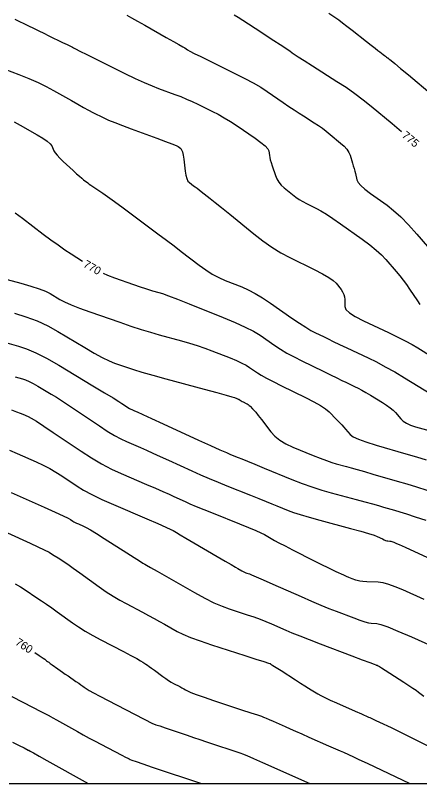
# Model space of a CAD drawing. Extents: x 2082232 to 2083549, y 592624 to 593832.
# Drawn here: x 2083230.3 to 2083265.7, y 592623.8 to 592691 of the extents above; entities that cross this region are included whole.
import ezdxf

# ---------------------------------------------------------------- set-up
doc = ezdxf.new("R2010")
doc.units = 0
for name, color, linetype in [('DT_X_Contour_Major', 7, 'Continuous'), ('DT_X_Contour_Minor', 7, 'Continuous'), ('DT_X_TIN_Hull', 7, 'Continuous')]:
    doc.layers.add(name, color=color, linetype=linetype)

msp = doc.modelspace()

# ---------------------------------------------------------------- linework, layer by layer
at = {"layer": 'DT_X_Contour_Major'}
for points in [[(2083249.439, 592691.047), (2083249.779, 592690.837), (2083250.198, 592690.572), (2083250.695, 592690.252), (2083251.27, 592689.878), (2083252.91, 592688.809), (2083253.457, 592688.45), (2083253.871, 592688.177), (2083254.15, 592687.989), (2083254.296, 592687.887), (2083254.504, 592687.727), (2083254.673, 592687.611), (2083255.025, 592687.382), (2083255.558, 592687.04), (2083256.273, 592686.585), (2083258.423, 592685.222), (2083259.214, 592684.703), (2083259.975, 592684.168), (2083260.707, 592683.618), (2083261.408, 592683.053), (2083263.239, 592681.525), (2083263.855, 592681.01), (2083264.065, 592680.834)], [(2083230.275, 592673.732), (2083230.914, 592673.249), (2083232.735, 592671.867), (2083233.4, 592671.37), (2083234.029, 592670.914), (2083234.624, 592670.5), (2083235.182, 592670.128), (2083236.168, 592669.489)], [(2083237.988, 592668.447), (2083238.346, 592668.285), (2083238.963, 592668.049), (2083240.636, 592667.461), (2083241.21, 592667.262), (2083241.678, 592667.104), (2083242.04, 592666.987), (2083242.295, 592666.912), (2083242.833, 592666.767), (2083243.15, 592666.663), (2083243.697, 592666.462), (2083244.475, 592666.162), (2083245.484, 592665.765), (2083248.481, 592664.574), (2083249.524, 592664.142), (2083250.407, 592663.738), (2083251.13, 592663.362), (2083251.692, 592663.014), (2083252.976, 592662.125), (2083253.485, 592661.79), (2083254.048, 592661.454), (2083254.666, 592661.116), (2083255.339, 592660.775), (2083257.205, 592659.866), (2083257.854, 592659.55), (2083258.401, 592659.285), (2083258.846, 592659.071), (2083259.188, 592658.908), (2083259.966, 592658.541), (2083260.271, 592658.391), (2083260.602, 592658.214), (2083260.959, 592658.012), (2083261.342, 592657.784), (2083262.397, 592657.141), (2083262.766, 592656.904), (2083263.078, 592656.677), (2083263.335, 592656.458), (2083263.536, 592656.249), (2083263.997, 592655.702), (2083264.208, 592655.506), (2083264.495, 592655.326), (2083264.856, 592655.163), (2083265.294, 592655.016), (2083266.56, 592654.647)], [(2083229.945, 592656.48), (2083230.39, 592656.332), (2083230.726, 592656.213), (2083230.954, 592656.121), (2083231.414, 592655.916), (2083231.68, 592655.771), (2083232.133, 592655.49), (2083232.772, 592655.074), (2083233.598, 592654.522), (2083236.049, 592652.868), (2083236.957, 592652.281), (2083237.844, 592651.76), (2083238.709, 592651.304), (2083239.553, 592650.915), (2083241.774, 592649.963), (2083242.549, 592649.63), (2083243.205, 592649.344), (2083243.745, 592649.106), (2083244.167, 592648.916), (2083245.135, 592648.471), (2083245.561, 592648.282), (2083246.113, 592648.048), (2083246.791, 592647.77), (2083247.594, 592647.446), (2083249.905, 592646.525), (2083250.691, 592646.207), (2083251.315, 592645.942), (2083251.777, 592645.732), (2083252.078, 592645.577), (2083252.665, 592645.233), (2083252.947, 592645.076), (2083253.351, 592644.859), (2083253.878, 592644.585), (2083254.528, 592644.252), (2083256.424, 592643.286), (2083257.077, 592642.956), (2083257.613, 592642.689), (2083258.033, 592642.485), (2083258.337, 592642.345), (2083258.99, 592642.056), (2083259.22, 592641.955), (2083259.419, 592641.87), (2083259.587, 592641.801), (2083259.725, 592641.747), (2083260.05, 592641.624), (2083260.202, 592641.581), (2083260.417, 592641.544), (2083260.693, 592641.514), (2083261.03, 592641.491), (2083262.012, 592641.436), (2083262.422, 592641.38), (2083262.916, 592641.25), (2083263.494, 592641.048), (2083264.156, 592640.774), (2083266.031, 592639.945)], [(2083231.985, 592635.268), (2083232.39, 592635.001), (2083232.715, 592634.783), (2083232.864, 592634.678), (2083233.027, 592634.548), (2083233.103, 592634.489), (2083233.211, 592634.409), (2083233.349, 592634.308), (2083233.518, 592634.186), (2083234.009, 592633.833), (2083234.203, 592633.695), (2083234.416, 592633.546), (2083234.648, 592633.385), (2083234.9, 592633.214), (2083235.595, 592632.743), (2083235.836, 592632.579), (2083236.035, 592632.442), (2083236.194, 592632.331), (2083236.312, 592632.247), (2083236.572, 592632.057), (2083236.759, 592631.942), (2083237.127, 592631.739), (2083237.674, 592631.448), (2083238.402, 592631.07), (2083242.3, 592629.055), (2083242.381, 592629.025), (2083242.59, 592628.953), (2083242.926, 592628.839), (2083243.389, 592628.682), (2083244.796, 592628.209), (2083245.33, 592628.029), (2083245.879, 592627.845), (2083246.442, 592627.657), (2083247.019, 592627.465), (2083250.011, 592626.47), (2083250.172, 592626.404), (2083250.54, 592626.244), (2083251.116, 592625.99), (2083251.899, 592625.642), (2083256.04, 592623.798)]]:
    msp.add_lwpolyline(points, dxfattribs=at)
at = {"layer": 'DT_X_Contour_Minor'}
for points in [[(2083230.243, 592690.668), (2083231.443, 592690.085), (2083231.892, 592689.866), (2083232.341, 592689.647), (2083232.789, 592689.429), (2083233.236, 592689.21), (2083234.428, 592688.627), (2083234.822, 592688.435), (2083235.109, 592688.293), (2083235.291, 592688.203), (2083235.367, 592688.165), (2083235.428, 592688.131), (2083235.566, 592688.061), (2083235.934, 592687.877), (2083236.533, 592687.58), (2083237.363, 592687.168), (2083239.883, 592685.92), (2083240.776, 592685.486), (2083241.565, 592685.121), (2083242.249, 592684.825), (2083242.829, 592684.598), (2083244.237, 592684.086), (2083244.76, 592683.888), (2083245.271, 592683.679), (2083245.771, 592683.459), (2083246.26, 592683.228), (2083247.549, 592682.597), (2083248.045, 592682.34), (2083248.567, 592682.042), (2083249.116, 592681.702), (2083249.69, 592681.32), (2083251.255, 592680.248), (2083251.771, 592679.878), (2083252.145, 592679.57), (2083252.376, 592679.326), (2083252.465, 592679.144), (2083252.513, 592678.744), (2083252.541, 592678.573), (2083252.592, 592678.363), (2083252.664, 592678.113), (2083252.759, 592677.822), (2083253.04, 592676.994), (2083253.167, 592676.694), (2083253.336, 592676.415), (2083253.548, 592676.158), (2083253.802, 592675.921), (2083254.537, 592675.319), (2083254.82, 592675.101), (2083255.117, 592674.899), (2083255.429, 592674.712), (2083255.755, 592674.54), (2083256.642, 592674.104), (2083257.023, 592673.897), (2083257.497, 592673.605), (2083258.066, 592673.228), (2083258.729, 592672.766), (2083260.624, 592671.418), (2083261.287, 592670.928), (2083261.856, 592670.467), (2083262.331, 592670.036), (2083262.711, 592669.634), (2083263.599, 592668.603), (2083263.922, 592668.217), (2083264.226, 592667.831), (2083264.51, 592667.446), (2083264.774, 592667.061), (2083265.452, 592666.036), (2083265.675, 592665.692)], [(2083240.048, 592691), (2083240.443, 592690.782), (2083240.964, 592690.493), (2083241.609, 592690.131), (2083243.497, 592689.071), (2083244.129, 592688.715), (2083244.607, 592688.442), (2083244.933, 592688.254), (2083245.106, 592688.148), (2083245.363, 592687.979), (2083245.555, 592687.871), (2083245.936, 592687.674), (2083246.508, 592687.388), (2083247.269, 592687.013), (2083249.554, 592685.895), (2083250.369, 592685.484), (2083251.101, 592685.087), (2083251.75, 592684.705), (2083252.316, 592684.338), (2083253.716, 592683.38), (2083254.22, 592683.037), (2083254.682, 592682.727), (2083255.103, 592682.45), (2083255.483, 592682.207), (2083256.439, 592681.6), (2083256.795, 592681.366), (2083257.146, 592681.118), (2083257.491, 592680.857), (2083257.832, 592680.581), (2083258.732, 592679.829), (2083259.038, 592679.551), (2083259.278, 592679.279), (2083259.454, 592679.015), (2083259.566, 592678.758), (2083259.776, 592678.08), (2083259.851, 592677.832), (2083259.919, 592677.596), (2083259.979, 592677.371), (2083260.032, 592677.159), (2083260.162, 592676.607), (2083260.273, 592676.377), (2083260.508, 592676.103), (2083260.866, 592675.783), (2083261.349, 592675.419), (2083262.8, 592674.387), (2083263.371, 592673.938), (2083263.996, 592673.365), (2083264.676, 592672.668), (2083265.409, 592671.847), (2083267.437, 592669.492)], [(2083257.711, 592691.197), (2083258.331, 592690.778), (2083258.594, 592690.593), (2083258.916, 592690.355), (2083259.298, 592690.062), (2083259.74, 592689.715), (2083260.998, 592688.717), (2083261.425, 592688.379), (2083261.762, 592688.113), (2083262.009, 592687.918), (2083262.167, 592687.796), (2083262.467, 592687.566), (2083262.57, 592687.488), (2083262.653, 592687.426), (2083262.716, 592687.381), (2083262.759, 592687.351), (2083262.848, 592687.295), (2083262.88, 592687.274), (2083262.912, 592687.252), (2083262.942, 592687.229), (2083262.971, 592687.206), (2083263.046, 592687.143), (2083263.169, 592687.04), (2083263.48, 592686.78), (2083263.979, 592686.362), (2083264.667, 592685.786), (2083266.753, 592684.041)], [(2083228.108, 592686.743), (2083230.589, 592685.81), (2083231.477, 592685.462), (2083232.279, 592685.117), (2083232.996, 592684.775), (2083233.627, 592684.436), (2083235.196, 592683.535), (2083235.755, 592683.217), (2083236.257, 592682.94), (2083236.701, 592682.703), (2083237.086, 592682.506), (2083238.038, 592682.034), (2083238.455, 592681.841), (2083238.994, 592681.616), (2083239.653, 592681.358), (2083240.432, 592681.068), (2083242.673, 592680.252), (2083243.419, 592679.976), (2083243.977, 592679.761), (2083244.346, 592679.607), (2083244.526, 592679.513), (2083244.757, 592679.342), (2083244.838, 592679.237), (2083244.91, 592679.048), (2083244.971, 592678.777), (2083245.023, 592678.422), (2083245.149, 592677.365), (2083245.207, 592677.005), (2083245.288, 592676.719), (2083245.392, 592676.507), (2083245.518, 592676.368), (2083245.884, 592676.097), (2083246.029, 592675.989), (2083246.188, 592675.869), (2083246.363, 592675.737), (2083246.552, 592675.592), (2083247.077, 592675.19), (2083247.347, 592674.978), (2083247.766, 592674.641), (2083248.332, 592674.181), (2083249.047, 592673.598), (2083251.149, 592671.876), (2083251.939, 592671.263), (2083252.729, 592670.713), (2083253.522, 592670.226), (2083254.315, 592669.804), (2083256.433, 592668.762), (2083257.149, 592668.394), (2083257.706, 592668.073), (2083258.105, 592667.797), (2083258.345, 592667.568), (2083258.776, 592667.018), (2083258.917, 592666.808), (2083259.018, 592666.592), (2083259.08, 592666.369), (2083259.1, 592666.139), (2083259.103, 592665.518), (2083259.206, 592665.266), (2083259.513, 592664.976), (2083260.024, 592664.648), (2083260.74, 592664.281), (2083262.921, 592663.253), (2083263.696, 592662.88), (2083264.384, 592662.531), (2083264.986, 592662.207), (2083265.501, 592661.907), (2083266.759, 592661.141)], [(2083230.189, 592681.692), (2083230.723, 592681.395), (2083232.21, 592680.541), (2083232.708, 592680.241), (2083233.084, 592679.981), (2083233.34, 592679.761), (2083233.476, 592679.58), (2083233.675, 592679.153), (2083233.782, 592678.975), (2083233.951, 592678.761), (2083234.182, 592678.512), (2083234.477, 592678.228), (2083235.345, 592677.423), (2083235.647, 592677.146), (2083235.901, 592676.92), (2083236.107, 592676.743), (2083236.265, 592676.616), (2083236.623, 592676.344), (2083236.762, 592676.241), (2083236.91, 592676.136), (2083237.067, 592676.028), (2083237.233, 592675.918), (2083237.689, 592675.623), (2083237.943, 592675.448), (2083238.365, 592675.145), (2083238.954, 592674.715), (2083239.71, 592674.156), (2083241.95, 592672.496), (2083242.758, 592671.895), (2083243.503, 592671.337), (2083244.185, 592670.823), (2083244.804, 592670.352), (2083246.368, 592669.153), (2083246.95, 592668.733), (2083247.522, 592668.37), (2083248.084, 592668.066), (2083248.636, 592667.819), (2083250.094, 592667.24), (2083250.661, 592666.988), (2083251.268, 592666.669), (2083251.915, 592666.282), (2083252.601, 592665.827), (2083254.485, 592664.522), (2083255.14, 592664.076), (2083255.694, 592663.716), (2083256.145, 592663.441), (2083256.495, 592663.253), (2083257.292, 592662.864), (2083257.641, 592662.695), (2083258.09, 592662.481), (2083258.639, 592662.22), (2083259.289, 592661.913), (2083261.154, 592661.034), (2083261.878, 592660.677), (2083262.65, 592660.267), (2083263.47, 592659.804), (2083264.338, 592659.288), (2083266.717, 592657.839)], [(2083228.246, 592668.252), (2083230.781, 592667.569), (2083231.653, 592667.321), (2083232.368, 592667.088), (2083232.927, 592666.871), (2083233.328, 592666.67), (2083234.19, 592666.153), (2083234.597, 592665.941), (2083235.169, 592665.69), (2083235.907, 592665.4), (2083236.812, 592665.073), (2083239.446, 592664.149), (2083240.401, 592663.821), (2083241.291, 592663.53), (2083242.116, 592663.278), (2083242.877, 592663.062), (2083244.817, 592662.538), (2083245.529, 592662.336), (2083246.209, 592662.124), (2083246.856, 592661.901), (2083247.472, 592661.668), (2083249.07, 592661.033), (2083249.626, 592660.803), (2083250.097, 592660.587), (2083250.482, 592660.387), (2083250.782, 592660.201), (2083251.467, 592659.727), (2083251.79, 592659.523), (2083252.247, 592659.268), (2083252.837, 592658.96), (2083253.561, 592658.601), (2083255.668, 592657.574), (2083256.39, 592657.206), (2083256.975, 592656.873), (2083257.425, 592656.574), (2083257.738, 592656.31), (2083258.392, 592655.651), (2083258.625, 592655.413), (2083258.834, 592655.193), (2083259.02, 592654.99), (2083259.181, 592654.804), (2083259.579, 592654.333), (2083259.832, 592654.143), (2083260.293, 592653.925), (2083260.961, 592653.681), (2083261.837, 592653.409), (2083264.449, 592652.649), (2083265.386, 592652.373), (2083266.237, 592652.118)], [(2083230.225, 592664.945), (2083231.224, 592664.639), (2083232.19, 592664.27), (2083233.122, 592663.837), (2083234.02, 592663.342), (2083236.368, 592661.935), (2083237.192, 592661.455), (2083237.901, 592661.069), (2083238.496, 592660.779), (2083238.976, 592660.583), (2083240.105, 592660.187), (2083240.632, 592660.015), (2083241.366, 592659.795), (2083242.309, 592659.527), (2083243.459, 592659.212), (2083246.802, 592658.309), (2083247.908, 592658.009), (2083248.72, 592657.786), (2083249.237, 592657.64), (2083249.459, 592657.572), (2083249.659, 592657.493), (2083249.728, 592657.464), (2083249.787, 592657.437), (2083249.835, 592657.412), (2083249.872, 592657.389), (2083249.958, 592657.33), (2083249.998, 592657.304), (2083250.055, 592657.272), (2083250.129, 592657.234), (2083250.219, 592657.189), (2083250.482, 592657.061), (2083250.579, 592657.009), (2083250.67, 592656.949), (2083250.756, 592656.881), (2083250.837, 592656.806), (2083251.048, 592656.594), (2083251.155, 592656.474), (2083251.319, 592656.275), (2083251.541, 592655.994), (2083251.82, 592655.634), (2083252.639, 592654.565), (2083252.99, 592654.181), (2083253.43, 592653.829), (2083253.957, 592653.509), (2083254.574, 592653.222), (2083256.335, 592652.5), (2083256.956, 592652.251), (2083257.498, 592652.047), (2083257.962, 592651.888), (2083258.347, 592651.773), (2083259.268, 592651.527), (2083259.67, 592651.417), (2083260.187, 592651.272), (2083260.818, 592651.091), (2083261.563, 592650.876), (2083263.701, 592650.253), (2083264.524, 592650.01), (2083265.388, 592649.747), (2083266.293, 592649.465)], [(2083228.901, 592662.527), (2083230.577, 592662.075), (2083231.268, 592661.843), (2083232.083, 592661.484), (2083233.021, 592661), (2083234.084, 592660.389), (2083237.083, 592658.593), (2083238.086, 592657.991), (2083238.843, 592657.533), (2083239.355, 592657.22), (2083239.622, 592657.05), (2083240.008, 592656.79), (2083240.146, 592656.7), (2083240.271, 592656.624), (2083240.383, 592656.563), (2083240.482, 592656.516), (2083240.729, 592656.41), (2083240.955, 592656.309), (2083241.447, 592656.085), (2083242.204, 592655.738), (2083243.228, 592655.269), (2083246.311, 592653.853), (2083247.354, 592653.376), (2083248.169, 592653.007), (2083248.756, 592652.747), (2083249.116, 592652.594), (2083249.772, 592652.333), (2083250.1, 592652.201), (2083250.592, 592652.001), (2083251.248, 592651.733), (2083252.068, 592651.397), (2083254.473, 592650.41), (2083255.365, 592650.059), (2083256.237, 592649.746), (2083257.088, 592649.47), (2083257.919, 592649.232), (2083260.107, 592648.647), (2083260.871, 592648.442), (2083261.522, 592648.264), (2083262.06, 592648.115), (2083262.485, 592647.994), (2083263.467, 592647.708), (2083263.913, 592647.574), (2083264.516, 592647.387), (2083265.275, 592647.147), (2083266.191, 592646.854)], [(2083230.289, 592659.378), (2083230.93, 592659.206), (2083231.194, 592659.117), (2083231.506, 592658.98), (2083231.865, 592658.794), (2083232.271, 592658.561), (2083233.419, 592657.873), (2083233.886, 592657.587), (2083234.425, 592657.243), (2083235.038, 592656.842), (2083235.723, 592656.384), (2083237.648, 592655.086), (2083238.338, 592654.635), (2083238.962, 592654.256), (2083239.522, 592653.95), (2083240.017, 592653.715), (2083241.252, 592653.186), (2083241.752, 592652.969), (2083242.326, 592652.714), (2083242.974, 592652.422), (2083243.697, 592652.092), (2083245.723, 592651.162), (2083246.485, 592650.818), (2083247.251, 592650.484), (2083248.021, 592650.159), (2083248.796, 592649.845), (2083250.867, 592649.019), (2083251.593, 592648.729), (2083252.217, 592648.478), (2083252.741, 592648.267), (2083253.164, 592648.095), (2083254.155, 592647.688), (2083254.607, 592647.521), (2083255.217, 592647.325), (2083255.986, 592647.099), (2083256.913, 592646.845), (2083259.598, 592646.127), (2083260.5, 592645.881), (2083261.192, 592645.681), (2083261.674, 592645.528), (2083261.946, 592645.421), (2083262.391, 592645.197), (2083262.546, 592645.123), (2083262.677, 592645.069), (2083262.784, 592645.035), (2083262.868, 592645.021), (2083263.057, 592645.01), (2083263.131, 592645.002), (2083263.21, 592644.984), (2083263.295, 592644.957), (2083263.384, 592644.921), (2083263.631, 592644.812), (2083263.866, 592644.706), (2083264.388, 592644.473), (2083265.195, 592644.111), (2083266.289, 592643.62)], [(2083229.776, 592652.969), (2083230.442, 592652.687), (2083232.113, 592651.941), (2083232.724, 592651.654), (2083233.302, 592651.353), (2083233.848, 592651.039), (2083234.361, 592650.71), (2083235.687, 592649.816), (2083236.259, 592649.464), (2083236.98, 592649.078), (2083237.85, 592648.66), (2083238.869, 592648.208), (2083241.786, 592646.958), (2083242.75, 592646.544), (2083243.455, 592646.237), (2083243.901, 592646.039), (2083244.088, 592645.948), (2083244.241, 592645.85), (2083244.388, 592645.762), (2083244.713, 592645.57), (2083245.216, 592645.274), (2083245.897, 592644.874), (2083247.951, 592643.671), (2083248.642, 592643.266), (2083249.173, 592642.956), (2083249.544, 592642.74), (2083249.756, 592642.618), (2083250.107, 592642.418), (2083250.233, 592642.349), (2083250.347, 592642.292), (2083250.449, 592642.247), (2083250.539, 592642.214), (2083250.763, 592642.142), (2083250.954, 592642.066), (2083251.358, 592641.894), (2083251.975, 592641.625), (2083252.805, 592641.259), (2083255.304, 592640.154), (2083256.196, 592639.764), (2083257, 592639.422), (2083257.714, 592639.129), (2083258.34, 592638.885), (2083259.889, 592638.298), (2083260.421, 592638.104), (2083260.854, 592637.963), (2083261.189, 592637.874), (2083261.425, 592637.837), (2083261.924, 592637.81), (2083262.252, 592637.728), (2083262.862, 592637.504), (2083263.753, 592637.137), (2083264.927, 592636.627), (2083268.432, 592635.078)], [(2083229.931, 592649.253), (2083232.813, 592647.966), (2083233.768, 592647.537), (2083234.471, 592647.216), (2083234.924, 592647.004), (2083235.125, 592646.899), (2083235.326, 592646.763), (2083235.412, 592646.71), (2083235.522, 592646.651), (2083235.654, 592646.588), (2083235.808, 592646.519), (2083236.25, 592646.33), (2083236.488, 592646.209), (2083236.869, 592645.988), (2083237.393, 592645.667), (2083238.06, 592645.247), (2083240.031, 592643.992), (2083240.681, 592643.578), (2083241.152, 592643.279), (2083241.443, 592643.094), (2083241.556, 592643.023), (2083241.618, 592642.987), (2083241.754, 592642.909), (2083242.115, 592642.704), (2083242.701, 592642.37), (2083243.512, 592641.909), (2083245.975, 592640.508), (2083246.857, 592640.025), (2083247.655, 592639.625), (2083248.37, 592639.31), (2083249.002, 592639.078), (2083250.574, 592638.571), (2083251.148, 592638.379), (2083251.693, 592638.183), (2083252.206, 592637.982), (2083252.69, 592637.777), (2083253.938, 592637.225), (2083254.478, 592636.995), (2083255.161, 592636.718), (2083255.986, 592636.394), (2083256.955, 592636.023), (2083259.729, 592634.972), (2083260.64, 592634.628), (2083261.292, 592634.381), (2083261.686, 592634.233), (2083261.821, 592634.184), (2083261.836, 592634.183), (2083261.846, 592634.181), (2083261.864, 592634.174), (2083261.892, 592634.162), (2083261.928, 592634.147), (2083262.036, 592634.099), (2083262.129, 592634.046), (2083262.328, 592633.923), (2083262.633, 592633.73), (2083263.043, 592633.467), (2083264.279, 592632.673), (2083264.706, 592632.395), (2083265.061, 592632.157), (2083265.343, 592631.96), (2083265.554, 592631.803), (2083266.018, 592631.437)], [(2083229.612, 592645.723), (2083231.588, 592644.829), (2083232.267, 592644.516), (2083232.821, 592644.25), (2083233.25, 592644.029), (2083233.554, 592643.854), (2083234.199, 592643.449), (2083234.49, 592643.259), (2083234.878, 592642.993), (2083235.363, 592642.651), (2083235.947, 592642.234), (2083237.632, 592641.019), (2083238.252, 592640.585), (2083238.85, 592640.194), (2083239.426, 592639.846), (2083239.979, 592639.541), (2083241.424, 592638.786), (2083241.95, 592638.509), (2083242.444, 592638.244), (2083242.907, 592637.99), (2083243.338, 592637.748), (2083244.444, 592637.119), (2083244.944, 592636.869), (2083245.613, 592636.589), (2083246.452, 592636.281), (2083247.46, 592635.943), (2083250.375, 592635.004), (2083251.331, 592634.696), (2083252.015, 592634.476), (2083252.425, 592634.344), (2083252.562, 592634.299), (2083252.564, 592634.298), (2083252.565, 592634.298), (2083252.566, 592634.297), (2083252.568, 592634.297), (2083252.573, 592634.294), (2083252.634, 592634.255), (2083252.813, 592634.14), (2083253.112, 592633.949), (2083253.529, 592633.681), (2083254.8, 592632.866), (2083255.243, 592632.582), (2083255.621, 592632.342), (2083255.933, 592632.147), (2083256.18, 592631.995), (2083256.748, 592631.649), (2083257.011, 592631.502), (2083257.373, 592631.32), (2083257.834, 592631.104), (2083258.394, 592630.853), (2083260.021, 592630.137), (2083260.557, 592629.901), (2083261.192, 592629.622), (2083261.29, 592629.579), (2083261.356, 592629.55), (2083261.425, 592629.518), (2083261.581, 592629.444), (2083261.824, 592629.329), (2083262.154, 592629.172), (2083263.151, 592628.699), (2083263.557, 592628.504), (2083264.025, 592628.276), (2083264.557, 592628.014), (2083265.152, 592627.717), (2083266.822, 592626.883)], [(2083230.289, 592641.284), (2083230.737, 592641.007), (2083231.146, 592640.744), (2083232.187, 592640.063), (2083232.591, 592639.795), (2083233.021, 592639.5), (2083233.479, 592639.18), (2083233.964, 592638.834), (2083235.292, 592637.876), (2083235.821, 592637.514), (2083236.41, 592637.144), (2083237.06, 592636.767), (2083237.77, 592636.384), (2083239.745, 592635.352), (2083240.406, 592635.005), (2083240.908, 592634.736), (2083241.251, 592634.547), (2083241.435, 592634.436), (2083241.714, 592634.248), (2083241.839, 592634.161), (2083242.006, 592634.042), (2083242.215, 592633.891), (2083242.467, 592633.709), (2083243.192, 592633.178), (2083243.455, 592632.991), (2083243.7, 592632.827), (2083243.927, 592632.685), (2083244.136, 592632.566), (2083244.669, 592632.28), (2083244.858, 592632.179), (2083245.024, 592632.09), (2083245.168, 592632.015), (2083245.29, 592631.952), (2083245.584, 592631.8), (2083245.795, 592631.713), (2083246.207, 592631.563), (2083246.821, 592631.351), (2083247.636, 592631.078), (2083250.077, 592630.266), (2083250.881, 592629.998), (2083251.461, 592629.805), (2083251.818, 592629.687), (2083252.007, 592629.624), (2083252.075, 592629.596), (2083252.236, 592629.525), (2083252.49, 592629.413), (2083252.838, 592629.258), (2083253.891, 592628.789), (2083254.317, 592628.6), (2083254.806, 592628.384), (2083255.357, 592628.14), (2083255.971, 592627.87), (2083257.692, 592627.113), (2083258.696, 592626.671), (2083258.982, 592626.545), (2083259.125, 592626.483), (2083259.314, 592626.4), (2083259.476, 592626.325), (2083259.821, 592626.162), (2083260.348, 592625.913), (2083261.059, 592625.575), (2083264.801, 592623.798)], [(2083229.99, 592631.408), (2083231.864, 592630.447), (2083232.479, 592630.131), (2083232.921, 592629.905), (2083233.283, 592629.719), (2083233.303, 592629.709), (2083233.373, 592629.669), (2083233.571, 592629.558), (2083233.896, 592629.376), (2083235.723, 592628.348), (2083236.238, 592628.061), (2083236.752, 592627.78), (2083237.266, 592627.506), (2083237.778, 592627.238), (2083239.597, 592626.299), (2083239.931, 592626.126), (2083240.147, 592626.014), (2083240.245, 592625.964), (2083240.346, 592625.911), (2083240.495, 592625.855), (2083240.866, 592625.726), (2083241.458, 592625.524), (2083242.271, 592625.25), (2083246.585, 592623.798)], [(2083230.056, 592627.437), (2083230.64, 592627.138), (2083231.063, 592626.921), (2083231.421, 592626.737), (2083231.466, 592626.714), (2083231.577, 592626.652), (2083231.877, 592626.484), (2083232.367, 592626.209), (2083233.045, 592625.827), (2083236.652, 592623.798)]]:
    msp.add_lwpolyline(points, dxfattribs=at)
at = {"layer": 'DT_X_TIN_Hull'}
msp.add_lwpolyline([(2083229.745, 592623.798), (2083238.708, 592623.798), (2083239.169, 592623.798), (2083247.82, 592623.798), (2083248.53, 592623.798), (2083256.954, 592623.798), (2083257.902, 592623.798), (2083266.136, 592623.798), (2083267.35, 592623.798), (2083275.373, 592623.798), (2083276.82, 592623.798), (2083284.594, 592623.798), (2083285.949, 592623.798), (2083293.883, 592623.798), (2083295.768, 592623.798), (2083303.076, 592623.798)], dxfattribs=at)

# ---------------------------------------------------------------- texts
at = {"layer": 'DT_X_Contour_Major'}
for s, rotation, p in [('775', 319.96795, (2083264.045, 592680.398)), ('770', 330.22991, (2083236.175, 592669.031)), ('760', 326.75989, (2083230.224, 592636.005))]:
    msp.add_text(s, height=0.7, rotation=rotation, dxfattribs=at).set_placement(p)

doc.saveas('drawing.dxf')
